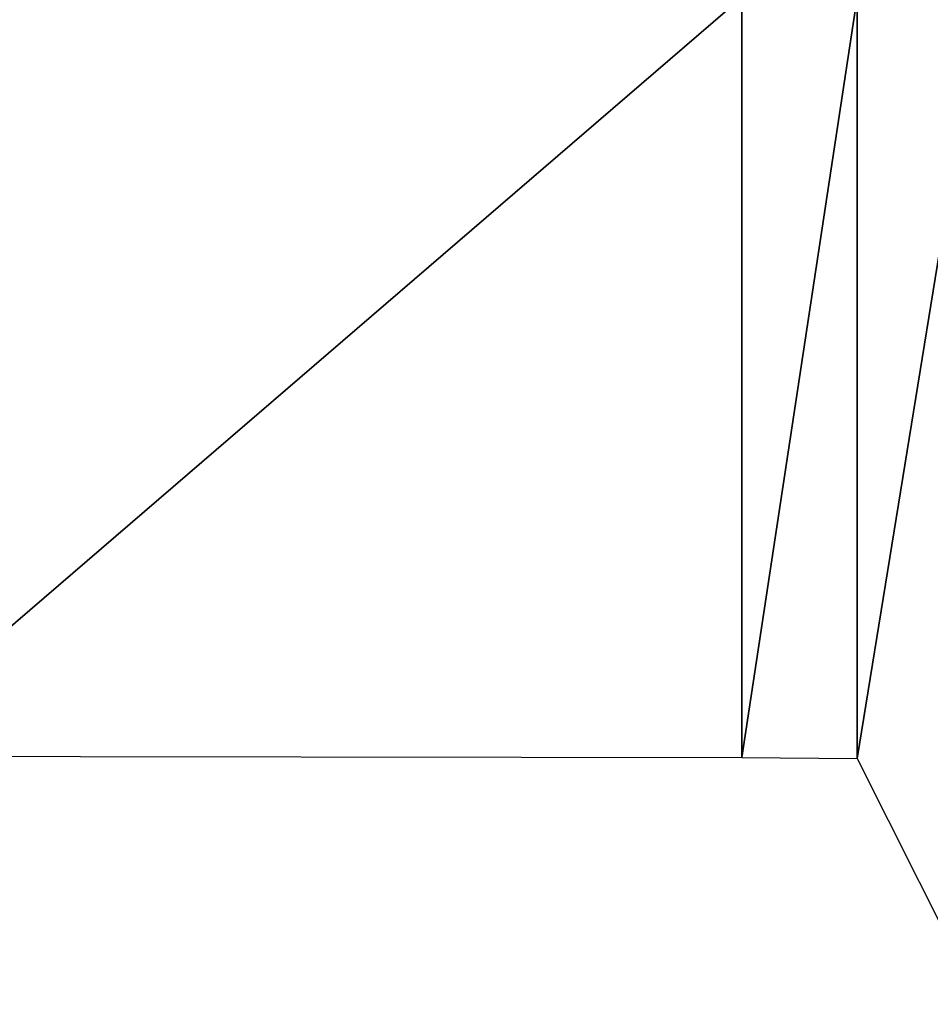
# Model space of a CAD drawing. Header units: metres. Extents: x 30502737 to 30502849, y 6949285 to 6949334.
# Tile 651 of 656: x 30502788 to 30502798, y 6949289 to 6949299. Entities that reach past the tile are written whole.
import ezdxf

# ---------------------------------------------------------------- set-up
doc = ezdxf.new("R2010")
doc.units = ezdxf.units.M
doc.layers.add('162400', color=1, linetype='Continuous', lineweight=0)

msp = doc.modelspace()

# ---------------------------------------------------------------- linework, layer by layer
at = {"layer": '162400', "linetype": 'ByBlock', "lineweight": -2}
for points in [[(30502795.694, 6949299.409, 77.38), (30502786.221, 6949291.256, 81.456), (30502795.694, 6949291.242, 81.463)], [(30502795.694, 6949299.409, 77.38), (30502786.221, 6949299.409, 77.38), (30502786.221, 6949291.256, 81.456)], [(30502795.694, 6949291.242, 81.463), (30502796.934, 6949291.23, 81.469), (30502796.934, 6949299.409, 77.38)], [(30502795.694, 6949299.409, 77.38), (30502795.694, 6949291.242, 81.463), (30502796.934, 6949299.409, 77.38)], [(30502798.262, 6949299.409, 76.052), (30502796.934, 6949299.409, 77.38), (30502796.934, 6949291.23, 81.469)], [(30502798.262, 6949299.409, 76.052), (30502796.934, 6949291.23, 81.469), (30502798.262, 6949288.591, 81.46)]]:
    msp.add_3dface(points, dxfattribs=at)

doc.saveas('drawing.dxf')
